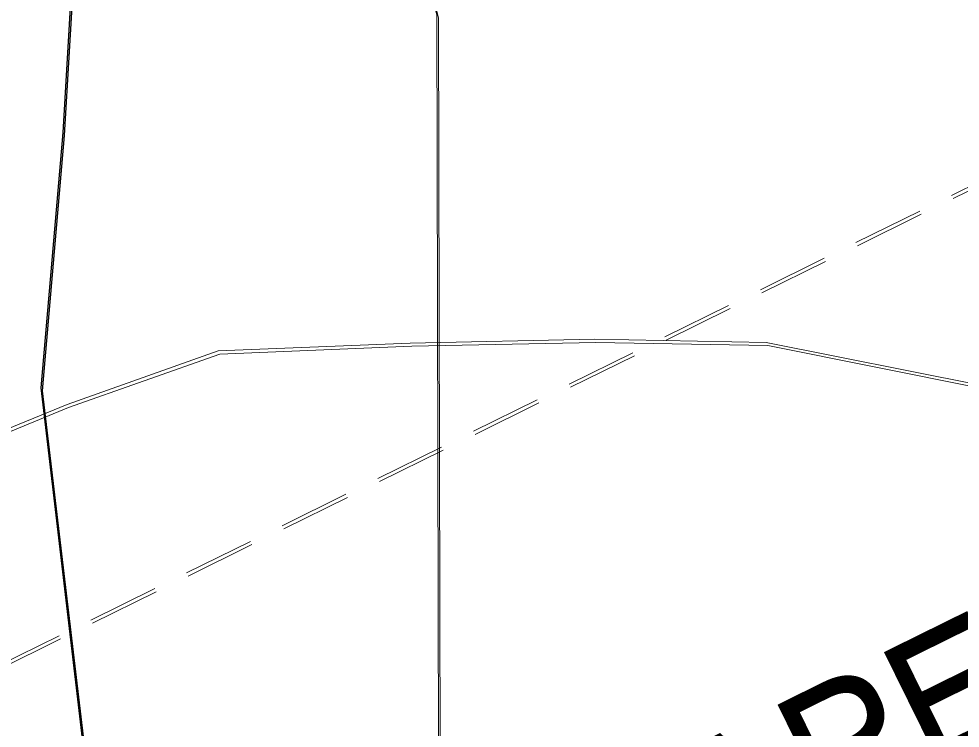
# Model space of a CAD drawing. Extents: x 2356606 to 2371222, y 6973096 to 6982644.
# Drawn here: x 2357229.6 to 2357309.1, y 6973807.5 to 6973867.4 of the extents above; entities that cross this region are included whole.
import ezdxf

# ---------------------------------------------------------------- set-up
doc = ezdxf.new("R2010")
doc.units = 0
doc.header["$LTSCALE"] = 2
doc.linetypes.add('MEDIUM_DASHED', pattern=[4.5, 3, -1.5])
doc.layers.add('62', color=7, linetype='Continuous', lineweight=13)
doc.layers.add('63', color=7, linetype='Continuous', lineweight=13)

msp = doc.modelspace()

# ---------------------------------------------------------------- linework, layer by layer
at = {"layer": '62', "linetype": 'MEDIUM_DASHED'}
msp.add_line((2357443, 6973918.637), (2357041.025, 6973720.25), dxfattribs=at)
at = {"layer": '62'}
for points in [[(2357265.199, 6973805.693), (2357265.056, 6973867.503), (2357249.594, 6973928.478)], [(2357080.613, 6973783.875), (2357087.936, 6973792.988), (2357099.933, 6973800.965), (2357117.628, 6973801.466), (2357127.853, 6973805.459), (2357143.158, 6973805.208), (2357153.653, 6973805.143), (2357162.234, 6973806.017), (2357173.377, 6973809.108), (2357182.038, 6973812.405), (2357193.134, 6973817.38), (2357205.647, 6973824.158), (2357222.908, 6973830.116), (2357233.839, 6973834.608), (2357246.593, 6973839.121), (2357262.801, 6973839.788), (2357278.346, 6973840.111), (2357292.838, 6973839.837), (2357310.932, 6973836.221), (2357322.909, 6973834.174), (2357337.032, 6973832.764), (2357346.242, 6973829.655)]]:
    msp.add_lwpolyline(points, dxfattribs=at)
at = {"layer": '62', "lineweight": 25}
msp.add_lwpolyline([(2357232.433, 6973920.486), (2357232.285, 6973919.105), (2357235.277, 6973888.336), (2357233.475, 6973857.563), (2357231.613, 6973836.018), (2357235.461, 6973803.512)], dxfattribs=at)
at = {"layer": '63', "linetype": 'MEDIUM_DASHED'}
msp.add_line((2357442.87, 6973918.9), (2357040.895, 6973720.513), dxfattribs=at)
at = {"layer": '63'}
for points in [[(2357265.069, 6973805.956), (2357264.926, 6973867.766), (2357249.464, 6973928.741)], [(2357080.483, 6973784.138), (2357087.806, 6973793.251), (2357099.803, 6973801.228), (2357117.498, 6973801.729), (2357127.723, 6973805.722), (2357143.028, 6973805.471), (2357153.523, 6973805.406), (2357162.104, 6973806.28), (2357173.247, 6973809.371), (2357181.908, 6973812.668), (2357193.004, 6973817.643), (2357205.517, 6973824.421), (2357222.778, 6973830.379), (2357233.709, 6973834.871), (2357246.463, 6973839.384), (2357262.671, 6973840.051), (2357278.216, 6973840.374), (2357292.708, 6973840.1), (2357310.802, 6973836.484), (2357322.779, 6973834.437), (2357336.902, 6973833.027), (2357346.112, 6973829.918)]]:
    msp.add_lwpolyline(points, dxfattribs=at)
at = {"layer": '63', "lineweight": 25}
msp.add_lwpolyline([(2357232.303, 6973920.749), (2357232.155, 6973919.368), (2357235.147, 6973888.599), (2357233.345, 6973857.826), (2357231.483, 6973836.281), (2357235.331, 6973803.775)], dxfattribs=at)

# ---------------------------------------------------------------- texts
at = {"layer": '62', "width": 1.1}
msp.add_text('GRAPEVINE', height=10.21, rotation=26.268, dxfattribs=at).set_placement((2357268.029, 6973785.16))
at = {"layer": '63', "width": 1.1}
msp.add_text('GRAPEVINE', height=10.21, rotation=26.268, dxfattribs=at).set_placement((2357267.899, 6973785.424))

doc.saveas('drawing.dxf')
